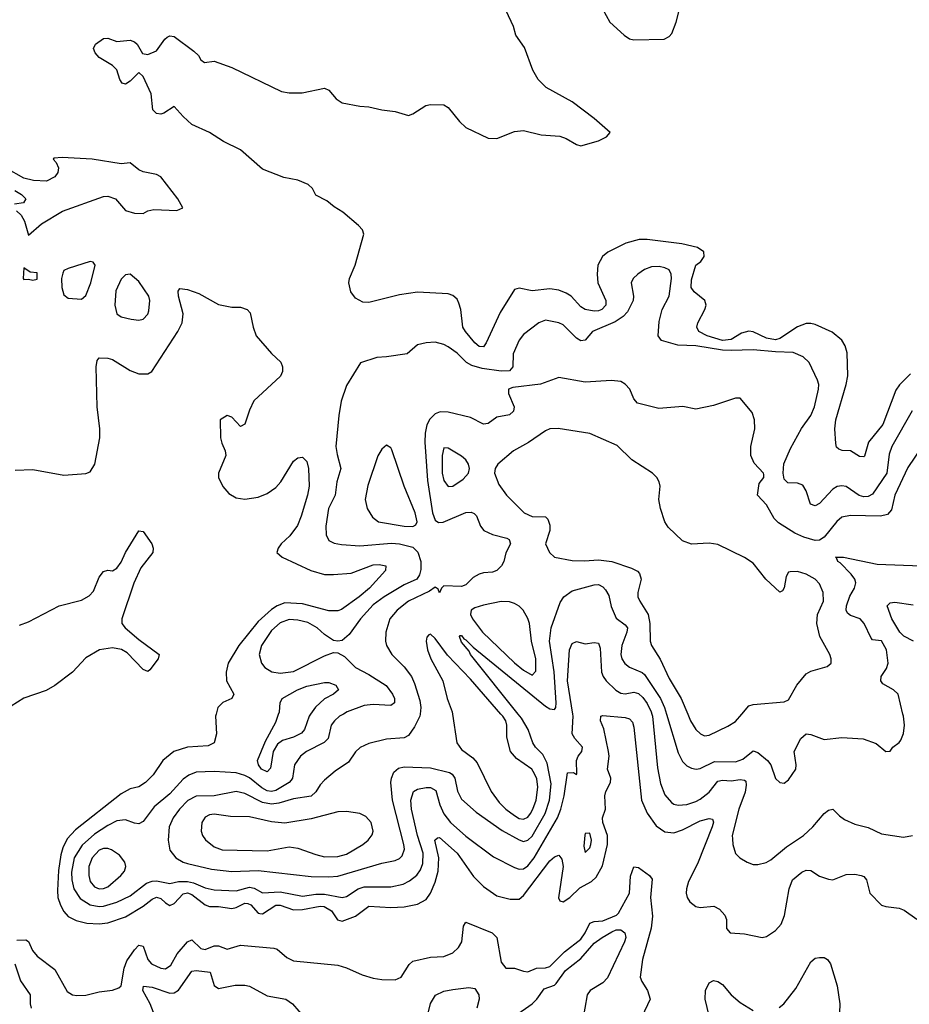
# Model space of a CAD drawing. Header units: inches. Extents: x 1384664 to 1536621, y 460766 to 646467.
# Tile 427 of 488: x 1475111 to 1479136, y 578687 to 583141. Entities that reach past the tile are written whole.
import ezdxf

# ---------------------------------------------------------------- set-up
doc = ezdxf.new("R2010")
doc.units = ezdxf.units.IN
doc.header["$MEASUREMENT"] = 0
doc.layers.add('B4577', color=7, linetype='Continuous')
doc.layers.add('B4578', color=7, linetype='Continuous')

msp = doc.modelspace()

# ---------------------------------------------------------------- linework, layer by layer
at = {"layer": 'B4577', "color": 5}
for points, elevation in [([(1475999.1, 580000), (1475996.5, 579990), (1476000.9, 579910), (1475990.4, 579870), (1475963.1, 579856.9), (1475870, 579850.7), (1475807.9, 579830), (1475759.2, 579790), (1475715.2, 579724.8), (1475680.2, 579690), (1475650, 579670.7), (1475610, 579662.2), (1475570, 579639), (1475363.2, 579476.8), (1475325, 579435), (1475305.3, 579394.7), (1475297.1, 579363), (1475287, 579293), (1475281.2, 579201.2), (1475283.8, 579170), (1475294.9, 579134.9), (1475310, 579106.8), (1475330, 579084.8), (1475366.8, 579066.9), (1475414.7, 579054.7), (1475470, 579050.5), (1475510, 579055.5), (1475590, 579082.6), (1475670, 579130.8), (1475710, 579163.3), (1475730, 579172), (1475750, 579166.3), (1475770, 579145.4), (1475790, 579134.6), (1475810, 579143.8), (1475850, 579186.1), (1475870, 579190.6), (1475890, 579183.6), (1475950, 579136.6), (1475970, 579129.2), (1476010, 579129), (1476070, 579120.3), (1476090, 579124.8), (1476130, 579144.6), (1476143.3, 579143.3), (1476156.6, 579136.6), (1476190, 579098.7), (1476197.7, 579097.7), (1476210, 579096.8), (1476270, 579135.1), (1476290, 579136.3), (1476350, 579114.1), (1476390, 579116), (1476470, 579131.4), (1476489, 579129), (1476521, 579110), (1476548.8, 579068.8), (1476570, 579063.6), (1476630, 579085.4), (1476690, 579131.1), (1476790, 579124.5), (1476850, 579127.6), (1476910, 579140.4), (1476950, 579161.4), (1476970.3, 579189.7), (1476990, 579239.6), (1477003.5, 579290), (1477007.9, 579350), (1476989.9, 579430.1), (1477000.5, 579439.5), (1477010, 579441.2), (1477090.1, 579370), (1477164.7, 579264.7), (1477210, 579220.2), (1477270, 579177.8), (1477330, 579162), (1477370, 579162.2), (1477390, 579178.6), (1477510, 579336.3), (1477530, 579354), (1477550, 579361.1), (1477564.3, 579344.3), (1477570.1, 579310.1), (1477548.9, 579168.9), (1477554.7, 579154.7), (1477570, 579150.2), (1477599.6, 579170), (1477645.3, 579214.7), (1477697.5, 579242.5), (1477718.5, 579261.5), (1477747.2, 579312.8), (1477770.2, 579409.8), (1477770.7, 579450.7), (1477749.6, 579510), (1477747.9, 579530), (1477761.5, 579570), (1477758.5, 579630), (1477763.4, 579650), (1477784.3, 579690), (1477784.9, 579710), (1477770.5, 579750), (1477777.3, 579810), (1477774.6, 579830), (1477753.2, 579933.2), (1477739.1, 579970), (1477740.9, 579990), (1477750, 579993.6), (1477850, 579984.2), (1477870, 579978.4), (1477883, 579963), (1477890, 579941), (1477924.2, 579610), (1477950, 579552), (1477990, 579494), (1478030, 579466.9), (1478070, 579463.4), (1478110, 579476.1), (1478190, 579516.9), (1478230, 579527.9), (1478244.8, 579524.8), (1478250.6, 579510.6), (1478243.8, 579490), (1478177.2, 579322.8), (1478136.7, 579243.3), (1478127.3, 579210), (1478126.7, 579190), (1478131.5, 579170), (1478143.5, 579150), (1478170, 579129.4), (1478190, 579124.3), (1478250.9, 579130.9), (1478277.9, 579117.9), (1478302, 579090), (1478308.4, 579070), (1478309.4, 579030), (1478326, 579010), (1478390, 579005.3), (1478470, 578988.8), (1478490, 578993.8), (1478530, 579020.7), (1478555.8, 579050), (1478571.9, 579088.1), (1478592.4, 579210), (1478606.8, 579250), (1478650, 579284.6), (1478670, 579293.4), (1478690, 579292.2), (1478730, 579267.2), (1478770, 579252.7), (1478790, 579250.4), (1478850, 579274), (1478890, 579276.5), (1478918.8, 579270), (1478930, 579264.9), (1478942.6, 579250), (1478956.9, 579190), (1479010, 579135.8), (1479030, 579128.9), (1479090, 579122), (1479113, 579113), (1479170, 579072.9)], 720), ([(1476575.6, 580000), (1476558, 579990), (1476535, 579970), (1476520.6, 579950), (1476507.2, 579890), (1476488, 579872), (1476409, 579831), (1476381.1, 579810), (1476354, 579770), (1476345.4, 579710), (1476339.2, 579700.8), (1476329.4, 579690), (1476270, 579654.4), (1476250, 579649.9), (1476230, 579653), (1476205.8, 579665.8), (1476150, 579711.1), (1476130, 579722.2), (1476090, 579734.3), (1475990, 579740.7), (1475910, 579737.8), (1475876.2, 579723.8), (1475850, 579705.2), (1475790, 579638.7), (1475719.7, 579580.3), (1475670, 579513.5), (1475650, 579503.2), (1475630, 579505.8), (1475590, 579521), (1475550, 579516.7), (1475510, 579496.4), (1475450, 579456.5), (1475392.9, 579407.1), (1475357.1, 579350), (1475345, 579285), (1475346.6, 579250), (1475356.2, 579210), (1475385.2, 579165.2), (1475430, 579137.8), (1475470, 579130.1), (1475490, 579131.2), (1475550, 579149.7), (1475610, 579177.9), (1475685.2, 579234.8), (1475710, 579244.8), (1475730, 579245.2), (1475790, 579233.8), (1475830, 579242.1), (1475870, 579242.3), (1475897.3, 579237.3), (1475950, 579214.7), (1475990, 579205.2), (1476090, 579200.7), (1476150, 579217.7), (1476172.4, 579212.4), (1476210, 579190.6), (1476290, 579195.7), (1476390, 579176), (1476450, 579185.2), (1476490, 579185.9), (1476570, 579170.6), (1476590, 579175.4), (1476642.6, 579210), (1476670, 579218.9), (1476790, 579218.2), (1476845.4, 579230), (1476874.8, 579245.2), (1476908.1, 579271.9), (1476924.6, 579295.4), (1476935.4, 579324.6), (1476936.7, 579370), (1476911.2, 579450), (1476883.8, 579570), (1476880.8, 579610), (1476892.8, 579650), (1476910, 579660.8), (1476950, 579668.1), (1476970, 579667.4), (1476993.8, 579653.8), (1477012.1, 579590), (1477030, 579549.4), (1477059.8, 579510), (1477130, 579448.2), (1477254.1, 579354.1), (1477350, 579305.9), (1477370, 579298.1), (1477390, 579299.2), (1477410, 579313.4), (1477439, 579350), (1477544.3, 579530), (1477559.9, 579570), (1477574.8, 579630), (1477590, 579733.4), (1477615.9, 579735.9), (1477630, 579727.3), (1477631.6, 579730), (1477630.6, 579790), (1477638.4, 579810), (1477654.5, 579830), (1477658, 579850), (1477622.3, 579890), (1477610.5, 579910), (1477615.5, 579990), (1477613.8, 580000)], 740), ([(1476922.2, 580000), (1476921.3, 579990), (1476897.2, 579942.8), (1476870, 579903.5), (1476850, 579891.7), (1476770, 579886.6), (1476690, 579867.1), (1476650.8, 579849.2), (1476630.8, 579829.2), (1476598, 579782), (1476537.9, 579742.1), (1476490, 579700.4), (1476470, 579679.1), (1476451.4, 579648.6), (1476430, 579629.3), (1476350, 579616.8), (1476283.4, 579596.6), (1476250, 579592), (1476210, 579600.3), (1476130, 579640.6), (1476090, 579649.9), (1475990, 579629.9), (1475910, 579628.5), (1475871.3, 579608.7), (1475834, 579570), (1475805, 579530), (1475787.5, 579490), (1475782.2, 579430), (1475790, 579383.8), (1475817, 579350), (1475850, 579330.2), (1475870, 579323.7), (1475978.1, 579298.1), (1476070, 579287.2), (1476190, 579292.4), (1476430, 579265.6), (1476510, 579263), (1476550, 579266.8), (1476750, 579325.7), (1476810, 579337.3), (1476830, 579347.1), (1476840.7, 579359.3), (1476851.2, 579388.8), (1476849.4, 579410), (1476798.1, 579610), (1476790.4, 579690), (1476792.9, 579710), (1476803.5, 579736.5), (1476825.3, 579754.7), (1476850, 579761.9), (1476970, 579756.8), (1477055, 579735), (1477067.5, 579727.5), (1477079, 579710), (1477091.7, 579651.7), (1477110, 579615.6), (1477175.6, 579555.6), (1477293.2, 579473.2), (1477370, 579431.2), (1477390, 579424.2), (1477410, 579429), (1477430, 579447.9), (1477488, 579550), (1477508.7, 579610), (1477515.2, 579684.8), (1477497.5, 579777.5), (1477477.4, 579817.4), (1477445, 579850), (1477432.6, 579870), (1477412.1, 579930), (1477381.6, 579981.6), (1477366.8, 580000)], 760), ([(1476427.1, 580000), (1476420.1, 579990), (1476399.8, 579930), (1476386, 579914), (1476350, 579894.7), (1476299.6, 579880.3), (1476276.7, 579863.3), (1476257.4, 579830), (1476244.9, 579755.1), (1476230, 579738.6), (1476205.2, 579750), (1476190.6, 579770), (1476187.2, 579790), (1476222.9, 579877.1), (1476270, 579963.1), (1476282.3, 580000)], 720), ([(1477068.8, 580000), (1477088.9, 579870), (1477110, 579840.3), (1477161.4, 579801.4), (1477180, 579780), (1477243.6, 579650), (1477279.7, 579599.7), (1477310.1, 579570), (1477350, 579540.4), (1477370, 579528.2), (1477390, 579524.1), (1477410, 579534.2), (1477421.4, 579550), (1477433.3, 579570), (1477447, 579610), (1477455.2, 579670), (1477450, 579707.6), (1477440.8, 579730), (1477427.9, 579750), (1477359.1, 579799.1), (1477331.4, 579830), (1477315.5, 579895.5), (1477315.4, 579950), (1477309.9, 579970), (1477297, 579990), (1477288.3, 580000)], 780), ([(1477971, 580000), (1477973.3, 579990), (1477996.8, 579756.8), (1478010, 579685.5), (1478030, 579634.6), (1478059.8, 579599.8), (1478070, 579592.2), (1478090, 579587.2), (1478130, 579591.4), (1478170, 579604.2), (1478190, 579614.5), (1478230, 579647.2), (1478270, 579695.9), (1478290, 579700.6), (1478330, 579697.4), (1478370, 579703.4), (1478390, 579701.1), (1478395.7, 579695.7), (1478398.2, 579678.2), (1478393.5, 579646.5), (1478364.5, 579570), (1478335.2, 579450), (1478335.3, 579435.3), (1478336.9, 579410), (1478349.3, 579369.3), (1478369.3, 579349.3), (1478402, 579330), (1478430, 579320.2), (1478450, 579319.1), (1478488.9, 579328.9), (1478510, 579340.7), (1478580.8, 579399.2), (1478657.2, 579450), (1478699.7, 579490), (1478750, 579550.4), (1478770, 579564.9), (1478790, 579570.3), (1478819.4, 579539.4), (1478842.6, 579522.6), (1478890, 579502.3), (1478950, 579486.5), (1479010, 579457.6), (1479110, 579443), (1479150, 579450.4)], 740), ([(1478037.6, 580000), (1478090, 579825.3), (1478110, 579785.5), (1478130, 579765.4), (1478150, 579754.7), (1478171.1, 579751.1), (1478190, 579753.2), (1478254.7, 579785.3), (1478350, 579783.3), (1478383.4, 579796.6), (1478430, 579832.9), (1478450, 579826.5), (1478493.7, 579790), (1478508.8, 579770), (1478530, 579708), (1478550, 579690.5), (1478570, 579688), (1478590, 579703), (1478622.9, 579750), (1478624.7, 579770), (1478615.3, 579830), (1478644.5, 579890), (1478670, 579910.7), (1478690, 579908.1), (1478750, 579885.4), (1478830, 579894.3), (1478927.5, 579887.5), (1478986.4, 579866.4), (1479030, 579831.3), (1479050, 579832), (1479062, 579850), (1479090, 579870.6), (1479097.8, 579882.2), (1479110, 579911.3), (1479113.5, 579950), (1479109.7, 579990), (1479107.3, 580000)], 760), ([(1478133.5, 580000), (1478146.3, 579970), (1478170, 579930.2), (1478190.5, 579910), (1478210, 579902.2), (1478230, 579904.2), (1478315.3, 579944.7), (1478350, 579966.5), (1478378.7, 580000)], 780), ([(1475097.6, 578977.6), (1475138.4, 578978.4), (1475150.6, 578970.6), (1475169.3, 578930), (1475190, 578905.5), (1475270, 578844.9), (1475325.5, 578745.5), (1475350, 578730.3), (1475370, 578726.3), (1475410, 578729.2), (1475470, 578743.8), (1475530, 578751), (1475559.1, 578760.9), (1475570, 578770.4), (1475583.9, 578850), (1475596.2, 578883.8), (1475630, 578933.9), (1475650, 578954), (1475670, 578950.2), (1475690.1, 578890.1), (1475706.7, 578870), (1475749.8, 578850.2), (1475770, 578847.5), (1475795.2, 578864.8), (1475824, 578916), (1475870, 578969.4), (1475890, 578979.4), (1475930, 578940.1), (1475950, 578935.1), (1475990, 578951.9), (1476010, 578952.2), (1476050, 578936.4), (1476110, 578954.7), (1476260.8, 578940.8), (1476275.9, 578935.9), (1476319, 578899), (1476350, 578883.2), (1476550, 578864.8), (1476590, 578852.4), (1476660.3, 578820.3), (1476710, 578805), (1476750, 578799), (1476810, 578798.2), (1476836.9, 578810), (1476872.9, 578867.1), (1476890, 578881.8), (1476970, 578900.2), (1477030, 578903.7), (1477070, 578919.8), (1477095.5, 578944.5), (1477111.1, 578970), (1477119.2, 579040.8), (1477130, 579058), (1477248.2, 579010), (1477269.4, 578990), (1477290, 578877.1), (1477310, 578850.2), (1477350.2, 578850.2), (1477390, 578836.5), (1477410, 578834.4), (1477449.9, 578850.1), (1477490, 578851.8), (1477510, 578857.8), (1477575.6, 578924.4), (1477650, 578981.8), (1477669.9, 579010), (1477690, 579054.3), (1477710, 579061.4), (1477750, 579064.8), (1477810.8, 579090), (1477820.8, 579099.2), (1477869.6, 579190), (1477874, 579266), (1477890, 579308.8), (1477910, 579306), (1477960.9, 579270), (1477972.8, 579252.8), (1477965.2, 579170), (1477973.6, 579086.4), (1477968, 579032), (1477929.3, 578890), (1477918.6, 578810), (1477925, 578790), (1477951.9, 578750), (1477963.5, 578710), (1477925.5, 578630)], 680), ([(1477350, 578633.4), (1477429.3, 578690), (1477451.3, 578710), (1477483.4, 578756.6), (1477530, 578774.1), (1477538.4, 578781.6), (1477580.4, 578839.6), (1477650, 578894.2), (1477710, 578963.1), (1477745.6, 578990), (1477790, 579015.3), (1477810, 579023.9), (1477830, 579023.8), (1477849.4, 579010), (1477852.8, 578990), (1477847.6, 578970), (1477770, 578807.5), (1477750, 578783.6), (1477691.8, 578750), (1477678, 578730), (1477657.8, 578610)], 660), ([(1475088.2, 578870), (1475114, 578794), (1475157.8, 578730), (1475157.8, 578690), (1475163.2, 578670)], 660), ([(1478546.7, 578673.3), (1478568.9, 578690), (1478621.9, 578758.1), (1478690, 578879.5), (1478710, 578895.2), (1478730, 578899.4), (1478750, 578898.1), (1478765.4, 578890), (1478780.1, 578870), (1478809.6, 578770), (1478822, 578690), (1478816.6, 578570)], 680), ([(1475716.4, 578650), (1475701.5, 578690), (1475668.1, 578750), (1475671.3, 578768.7), (1475710, 578764.2), (1475790, 578737.3), (1475810, 578739.5), (1475830, 578751.7), (1475890, 578836.5), (1475910, 578839.4), (1475972.4, 578832.4), (1475990, 578772.4), (1476010, 578758.5), (1476086.3, 578773.7), (1476130, 578774.4), (1476150, 578769), (1476230, 578725), (1476314.9, 578710), (1476344.9, 578690), (1476402.6, 578622.6)], 660), ([(1478254.2, 578534.2), (1478212.2, 578710), (1478213.6, 578750), (1478230, 578784.2), (1478250, 578794.7), (1478270, 578790.2), (1478290, 578777.2), (1478329.4, 578730), (1478370, 578694.7), (1478430, 578658.5)], 680), ([(1476950, 578610.5), (1476969.4, 578690.6), (1476992, 578728), (1477030, 578746.5), (1477070, 578753.8), (1477142.8, 578762.8), (1477170, 578758.4), (1477188.9, 578730), (1477190.1, 578710), (1477179, 578670)], 660)]:
    msp.add_lwpolyline(points, dxfattribs=dict(at, elevation=elevation))
for points, elevation in [([(1476590, 579559.5), (1476550, 579558.3), (1476430, 579526), (1476310, 579507.1), (1476250, 579512.1), (1476150, 579534.7), (1476064, 579536), (1475990, 579546.4), (1475970, 579544.6), (1475950, 579533.9), (1475935, 579510), (1475931.3, 579470), (1475937.9, 579450), (1475951.2, 579431.2), (1475990, 579399.1), (1476026.3, 579386.3), (1476230, 579381.7), (1476330, 579399.3), (1476370, 579394), (1476450, 579364.2), (1476490, 579354.4), (1476550, 579356.4), (1476590, 579366.4), (1476663.5, 579410), (1476687.7, 579430), (1476706, 579454), (1476710.7, 579470), (1476701.4, 579510), (1476676.9, 579536.9), (1476650, 579549.8)], 780), ([(1477690, 579461.3), (1477670, 579459.6), (1477668, 579452), (1477662.6, 579402.6), (1477670, 579374.4), (1477690, 579395.3), (1477694.9, 579410), (1477697.5, 579430)], 740), ([(1475490, 579392.3), (1475470, 579383.7), (1475438.7, 579350), (1475424.2, 579310), (1475423.3, 579270), (1475430, 579242.8), (1475450, 579218.6), (1475470, 579210.1), (1475490, 579210.6), (1475510, 579218.2), (1475569, 579270), (1475585.5, 579290), (1475590.7, 579310), (1475586, 579330), (1475561.8, 579361.8), (1475526.2, 579386.2), (1475510, 579392.2)], 760)]:
    msp.add_lwpolyline(points, close=True, dxfattribs=dict(at, elevation=elevation))
at = {"layer": 'B4578', "color": 5}
for points, elevation in [([(1479141.5, 581538.5), (1479091.6, 581488.4), (1479074.9, 581465.1), (1479015.5, 581310), (1478951.1, 581230), (1478932.9, 581167.1), (1478930, 581163.5), (1478910, 581164.8), (1478870, 581189.8), (1478831.9, 581191.9), (1478817.6, 581197.6), (1478807.2, 581207.2), (1478803.1, 581223.1), (1478799.2, 581290), (1478803.6, 581330), (1478851, 581490), (1478858.3, 581530), (1478854.3, 581634.3), (1478845.7, 581665.7), (1478830.5, 581690.5), (1478787.1, 581727.1), (1478710, 581761.7), (1478690, 581766.5), (1478670, 581766.1), (1478630, 581751.8), (1478550, 581698.6), (1478530, 581693.2), (1478490, 581700.1), (1478430, 581729.4), (1478410, 581732.1), (1478376.6, 581723.4), (1478330, 581693.8), (1478290, 581689.7), (1478221.1, 581710), (1478183.5, 581730), (1478175.1, 581750), (1478178.7, 581770), (1478210.7, 581830), (1478216.5, 581850), (1478210.6, 581870.6), (1478163.1, 581910), (1478148.9, 581930), (1478150, 581964.7), (1478169.8, 582030), (1478192.8, 582047.2), (1478208.4, 582070), (1478206.4, 582090), (1478177.7, 582110), (1478106.7, 582126.7), (1477950, 582146.1), (1477913.2, 582146.8), (1477853.1, 582130), (1477771.5, 582088.5), (1477747.7, 582070), (1477726.6, 582030), (1477723.1, 581990), (1477727.4, 581950), (1477763.2, 581870), (1477762.7, 581850), (1477744.2, 581830), (1477730, 581823.8), (1477710, 581822), (1477669.9, 581829.9), (1477650, 581842), (1477606.5, 581890), (1477584, 581904), (1477550, 581916.7), (1477510, 581923.6), (1477430, 581914), (1477370, 581926), (1477350, 581919.7), (1477284.2, 581815.8), (1477221.7, 581678.3), (1477210, 581661.3), (1477190, 581662.8), (1477170, 581678.9), (1477127.6, 581730), (1477116.5, 581750), (1477106.3, 581830), (1477098, 581858), (1477090, 581876.3), (1477070, 581893.7), (1477050, 581901), (1476910, 581907.6), (1476830, 581896.8), (1476690, 581861.5), (1476663.5, 581863.5), (1476630, 581880.7), (1476609.7, 581909.7), (1476600.5, 581950), (1476603.5, 581970), (1476628.3, 582030), (1476667.6, 582170), (1476661.3, 582190), (1476644.2, 582210), (1476573.6, 582270), (1476533.8, 582293.8), (1476500.9, 582320.9), (1476450, 582347.4), (1476436.4, 582376.4), (1476415.8, 582395.8), (1476370, 582414.4), (1476306.1, 582426.1), (1476210, 582464.5), (1476110, 582551.8), (1476032.3, 582590), (1475970, 582629.7), (1475890, 582667.1), (1475850, 582702.6), (1475810, 582747.8), (1475762.9, 582717.2), (1475750, 582712.8), (1475730, 582716.3), (1475713.4, 582733.4), (1475705.9, 582805.9), (1475670, 582883.7), (1475650, 582902), (1475610, 582862.4), (1475590, 582849.6), (1475574, 582854), (1475564.2, 582870), (1475550, 582913.2), (1475530, 582932.7), (1475469.8, 582969.8), (1475452, 582990), (1475444.5, 583010), (1475453.2, 583030), (1475490, 583054.8), (1475510, 583056.3), (1475550, 583042), (1475610, 583047.3), (1475630, 583040.5), (1475642, 583030), (1475667.1, 582987.1), (1475690, 582983.1), (1475730, 583000.4), (1475766.9, 583053.1), (1475778.2, 583061.8), (1475790, 583067.9), (1475810, 583065), (1475898.8, 582998.8), (1475919.1, 582979.1), (1475930, 582959.1), (1475947.5, 582947.5), (1475990, 582952.4), (1476070, 582924.4), (1476295.8, 582815.8), (1476330, 582810.3), (1476389.6, 582810.4), (1476490, 582830.3), (1476510, 582822.4), (1476542.8, 582782.8), (1476570, 582764.9), (1476650, 582748.9), (1476690, 582747), (1476750, 582732.2), (1476810, 582726), (1476870, 582707.3), (1476890, 582714.8), (1476948.2, 582751.8), (1476970, 582757.6), (1477030, 582755.8), (1477050, 582743), (1477100.4, 582680.4), (1477130, 582653.7), (1477230, 582604.9), (1477270, 582603.7), (1477350, 582634.4), (1477390, 582639.3), (1477470, 582619.1), (1477554.4, 582614.4), (1477583.1, 582603.1), (1477630, 582575.5), (1477650, 582570.5), (1477730, 582592.4), (1477765.2, 582610), (1477782, 582630), (1477710, 582693.6), (1477610, 582769.6), (1477493.5, 582833.5), (1477457.4, 582870), (1477432.6, 582912.6), (1477395.5, 583015.5), (1477355.1, 583070), (1477344.4, 583110), (1477289.4, 583230.6)], 720), ([(1477747.4, 583190), (1477781.6, 583130), (1477846.4, 583070), (1477870, 583053.7), (1477890, 583049.1), (1478027.3, 583052.7), (1478050, 583064), (1478061.2, 583078.8), (1478081.6, 583130), (1478106.3, 583230)], 720), ([(1475095.9, 582275.9), (1475116.8, 582256.8), (1475132.6, 582230), (1475150, 582166), (1475210, 582217.3), (1475305.1, 582274.9), (1475490, 582340.5), (1475510, 582342), (1475544.7, 582330), (1475590, 582278), (1475630, 582266), (1475670, 582264.7), (1475690, 582276), (1475718, 582282), (1475822, 582278), (1475849, 582290), (1475827, 582330), (1475749.7, 582429.7), (1475730, 582440.7), (1475670, 582452.8), (1475650, 582461.1), (1475610, 582493.6), (1475570, 582488.4), (1475438, 582510), (1475302.6, 582517.4), (1475265.4, 582514.6), (1475262, 582510), (1475275.3, 582495.3), (1475286, 582470), (1475282.8, 582450), (1475270, 582429.3), (1475232, 582410), (1475173.8, 582413.8), (1475130, 582424.5), (1475050, 582469.5)], 740), ([(1475088.4, 582368.4), (1475119.1, 582350), (1475139.1, 582330), (1475128, 582312), (1475086.8, 582306.8)], 740), ([(1479149, 581371), (1479056.2, 581210), (1479045.2, 581174.8), (1479033.8, 581090), (1478970, 580994.3), (1478950, 580984.3), (1478930, 580982.9), (1478908.8, 580988.8), (1478850, 581028.6), (1478830, 581032.6), (1478810, 581029.9), (1478790, 581017), (1478730, 580951.9), (1478710, 580941.5), (1478689.2, 580949.2), (1478669, 581010), (1478654.9, 581034.9), (1478630, 581044.5), (1478586.2, 581046.2), (1478570, 581062), (1478565.8, 581090), (1478568.4, 581131.6), (1478598.5, 581201.5), (1478648.2, 581291.8), (1478689.9, 581350), (1478707.1, 581390), (1478725.7, 581470), (1478726, 581490), (1478720.9, 581510), (1478682.1, 581590), (1478655.7, 581615.7), (1478610, 581635.6), (1478530, 581637.8), (1478430, 581647.5), (1478330, 581643.6), (1478290, 581646.4), (1478170, 581664.9), (1478088.6, 581668.6), (1478015.1, 581690), (1477999.1, 581710), (1478004.4, 581775.6), (1478018.4, 581830), (1478050, 581890.4), (1478060.5, 581970), (1478058.9, 581990), (1478050, 582009.6), (1478030, 582018.7), (1478004.2, 582024.2), (1477970, 582022.5), (1477937.6, 582010), (1477907, 581990), (1477887, 581970), (1477878, 581950), (1477888.6, 581890), (1477887.2, 581870), (1477861.1, 581818.9), (1477841.7, 581798.3), (1477805.7, 581774.3), (1477703.2, 581730), (1477670, 581690.9), (1477650, 581687.9), (1477630, 581699.4), (1477570, 581760.3), (1477550, 581769.8), (1477490, 581781), (1477459.6, 581770), (1477390, 581716.4), (1477370, 581691.2), (1477344.3, 581630), (1477341.5, 581570), (1477327.4, 581552.6), (1477289.4, 581550.6), (1477203.4, 581563.4), (1477156.5, 581576.5), (1477132.4, 581590), (1477090, 581632.1), (1477050, 581661), (1477030, 581671.5), (1476990, 581681.6), (1476950, 581679.3), (1476910.7, 581670), (1476864.7, 581630), (1476770, 581615.1), (1476726.9, 581613.1), (1476652.1, 581587.9), (1476590, 581486), (1476565.1, 581414.9), (1476554.2, 581350), (1476541.7, 581210), (1476546.7, 581173.3), (1476564.4, 581110), (1476545.6, 581050), (1476538.9, 580990), (1476508.7, 580930), (1476496.5, 580850), (1476497.3, 580810), (1476510, 580785.3), (1476533.1, 580773.1), (1476566.2, 580766.2), (1476650, 580761.3), (1476793.3, 580773.2), (1476830, 580769.7), (1476890, 580754.5), (1476911.5, 580731.5), (1476926, 580690), (1476926.1, 580653.9), (1476920.2, 580630), (1476907.1, 580610), (1476850, 580584.2), (1476759.8, 580530), (1476710, 580493.5), (1476652.1, 580430), (1476600.8, 580359.2), (1476570, 580333.3), (1476550, 580329.6), (1476530, 580332.3), (1476490, 580359.8), (1476456.5, 580390), (1476414.2, 580414.2), (1476370, 580425), (1476330, 580427), (1476290, 580412.8), (1476250, 580377.4), (1476204.5, 580310), (1476194.6, 580270), (1476204.7, 580230), (1476219.6, 580210), (1476251.2, 580191.2), (1476290, 580184.2), (1476350, 580191.7), (1476490, 580263.5), (1476530, 580278), (1476550, 580277), (1476580.5, 580260.5), (1476630.3, 580210), (1476690, 580178.8), (1476769.2, 580129.2), (1476797.5, 580090), (1476806, 580070), (1476807.4, 580050), (1476790, 580038.9), (1476710, 580043.2), (1476670, 580039.3), (1476593.1, 580010), (1476575.6, 580000)], 740), ([(1475090, 581103.6), (1475170, 581105.7), (1475310, 581080.2), (1475410, 581088.4), (1475430, 581094.9), (1475450.7, 581130.7), (1475472.9, 581250), (1475472.7, 581290), (1475460.9, 581390), (1475456.4, 581570), (1475461, 581599), (1475470, 581610.5), (1475510, 581610.4), (1475530, 581604.2), (1475610, 581554.2), (1475650, 581539), (1475690, 581538.3), (1475708.6, 581550), (1475825.6, 581730), (1475846.4, 581770), (1475849.9, 581810), (1475829.1, 581890), (1475827.5, 581912.5), (1475835.1, 581924.9), (1475870, 581920.2), (1475921.8, 581901.8), (1476010, 581852.2), (1476070, 581840.4), (1476110, 581840.3), (1476140.7, 581830), (1476154, 581814), (1476167.2, 581750), (1476181.1, 581710), (1476250, 581631.1), (1476291.9, 581591.9), (1476299.7, 581570), (1476299.3, 581550), (1476291.4, 581528.6), (1476170, 581416.5), (1476150, 581373.7), (1476130, 581311.5), (1476110, 581300.5), (1476070, 581343.1), (1476050, 581349.8), (1476017.4, 581330), (1476019.3, 581250), (1476024.7, 581224.7), (1476040.7, 581190), (1476042.8, 581170), (1476010.4, 581090), (1476010.3, 581070), (1476029.2, 581029.2), (1476057.3, 580997.3), (1476090, 580978.3), (1476130, 580972.6), (1476190, 580980.2), (1476230, 580997.5), (1476270, 581024.7), (1476292.8, 581050), (1476350, 581144), (1476370, 581159), (1476390, 581161.7), (1476410, 581143), (1476418, 581110), (1476420.1, 581030), (1476412.3, 580990), (1476385.1, 580894.9), (1476367.2, 580852.8), (1476333.4, 580806.6), (1476293.8, 580770), (1476279.6, 580750), (1476274.4, 580730), (1476299.1, 580710), (1476427.8, 580650), (1476490, 580631.8), (1476530, 580630.6), (1476610, 580637.6), (1476710, 580675.5), (1476736.9, 580676.9), (1476768, 580670), (1476766, 580650), (1476694, 580570), (1476646.3, 580530), (1476566.5, 580473.5), (1476550, 580467), (1476510, 580466.8), (1476390, 580498.7), (1476310, 580502.3), (1476275.7, 580490), (1476250, 580473.1), (1476190, 580417.9), (1476101.7, 580310), (1476054.8, 580230), (1476045.1, 580190), (1476046, 580150), (1476080.4, 580090), (1476070.2, 580069.8), (1476030, 580051.8), (1476006.8, 580030), (1475999.1, 580000)], 720), ([(1479190, 581204.2), (1479130, 581114.7), (1479071, 580990), (1479056.1, 580923.9), (1479037.8, 580902.2), (1479005, 580895), (1478870, 580897.4), (1478830.1, 580889.9), (1478808.7, 580871.3), (1478750, 580800.5), (1478730, 580786.6), (1478710, 580785.6), (1478659.4, 580799.4), (1478617.8, 580817.8), (1478544.8, 580864.8), (1478524.4, 580884.4), (1478490, 580947), (1478449.4, 580990), (1478456.5, 581043.5), (1478477.2, 581070), (1478477, 581083), (1478476.2, 581090), (1478434.4, 581134.4), (1478419.5, 581170), (1478418.4, 581210), (1478437.4, 581290), (1478435.8, 581330), (1478424.2, 581364.2), (1478370, 581428.7), (1478350, 581428.7), (1478250, 581395.6), (1478170, 581379.7), (1478111, 581391), (1478002, 581382), (1477906.6, 581406.6), (1477890, 581426), (1477871.5, 581470), (1477850, 581491.8), (1477830, 581504.2), (1477788.4, 581508.4), (1477670, 581501.7), (1477550, 581521.7), (1477467.2, 581492.8), (1477342.7, 581477.3), (1477322, 581470), (1477323, 581450), (1477348.7, 581390), (1477344.4, 581370), (1477326.6, 581353.4), (1477270, 581342.3), (1477230, 581314.8), (1477210, 581310.8), (1477150, 581340.7), (1477050, 581365.9), (1477012.9, 581367.1), (1476990, 581358.2), (1476966, 581334), (1476952.6, 581307.4), (1476944.9, 581270), (1476943.2, 581230), (1476955.8, 581055.8), (1476978.7, 580910), (1476990, 580876.4), (1477005.7, 580865.7), (1477027.6, 580867.6), (1477130, 580911.8), (1477153.4, 580913.4), (1477167.7, 580907.7), (1477177.1, 580897.1), (1477195.2, 580850), (1477210.6, 580830.6), (1477250, 580812), (1477315.3, 580795.3), (1477325.3, 580790), (1477331.3, 580770), (1477310.1, 580729.9), (1477300.9, 580690), (1477291.5, 580670), (1477270, 580648.6), (1477250, 580641.5), (1477210, 580639.3), (1477190, 580633.2), (1477163, 580617), (1477130, 580584.6), (1477110, 580576.7), (1477030, 580579.3), (1477018.8, 580570), (1477010, 580548.7), (1477004.1, 580564.1), (1476990, 580574), (1476964.6, 580555.4), (1476869.4, 580510), (1476818.9, 580470), (1476786.2, 580430), (1476767.6, 580370), (1476766.2, 580330), (1476770.2, 580310), (1476794.3, 580270), (1476850, 580214), (1476883, 580170), (1476897.7, 580137.7), (1476920.6, 580060.6), (1476925.2, 580030), (1476922.2, 580000)], 760), ([(1478378.7, 580000), (1478410, 580036.5), (1478430, 580043.5), (1478570, 580054.9), (1478590, 580063.8), (1478627.7, 580130), (1478670, 580182.6), (1478690, 580194), (1478764.2, 580215.8), (1478782.7, 580230), (1478782.9, 580250), (1478776.3, 580270), (1478731.2, 580351.2), (1478717.2, 580410), (1478720.3, 580450), (1478748, 580510), (1478745.7, 580550), (1478730, 580589.6), (1478709.7, 580610), (1478670, 580633.2), (1478630, 580644.2), (1478596.7, 580643.3), (1478590, 580641.4), (1478578.2, 580621.8), (1478569.3, 580570.7), (1478562.8, 580557.3), (1478550, 580550.9), (1478486.6, 580610), (1478430, 580683.1), (1478390, 580708.8), (1478270, 580766.3), (1478230, 580773.5), (1478150, 580768.8), (1478110, 580783.5), (1478044.8, 580844.8), (1478029.7, 580870), (1478009.8, 580929.8), (1478002.6, 580970), (1478008.5, 581030), (1478004.8, 581050), (1477993.3, 581070), (1477974.2, 581090), (1477881.1, 581150), (1477814, 581214), (1477690, 581269), (1477547.8, 581292.2), (1477510, 581290.5), (1477490, 581280.7), (1477412.5, 581227.6), (1477345.7, 581190), (1477274, 581130), (1477262.4, 581110), (1477259.5, 581090), (1477278.2, 581038.2), (1477313.7, 580990), (1477393.4, 580910), (1477430, 580894), (1477490, 580891.6), (1477500.8, 580880.8), (1477510, 580854), (1477510.1, 580829.9), (1477490.3, 580770), (1477508.7, 580730), (1477530.2, 580710.2), (1477610, 580695), (1477666.7, 580693.3), (1477730, 580698), (1477789.6, 580689.6), (1477879.4, 580659.4), (1477905.9, 580645.9), (1477915.6, 580635.6), (1477922.8, 580610), (1477907.3, 580550), (1477908.2, 580530), (1477916.2, 580510), (1477954.7, 580450), (1477961.7, 580410), (1477962.7, 580330), (1477969.4, 580310), (1478008.9, 580248.9), (1478050, 580160.7), (1478103.8, 580070), (1478133.5, 580000)], 780), ([(1475110, 580401.8), (1475150, 580417), (1475290, 580489.6), (1475390, 580515), (1475425.3, 580534.7), (1475444.4, 580555.6), (1475470, 580618.8), (1475490, 580644.9), (1475510, 580650.6), (1475530, 580647.3), (1475550, 580659.1), (1475570, 580686.4), (1475589.8, 580730.2), (1475650, 580828), (1475670, 580826), (1475708, 580770), (1475714.9, 580750), (1475712.7, 580730), (1475658.2, 580661.8), (1475627.9, 580592.1), (1475572.3, 580430), (1475573.4, 580410), (1475588.4, 580390), (1475650, 580337.2), (1475741.6, 580270), (1475736.9, 580250), (1475699.6, 580200.4), (1475690, 580191.8), (1475670, 580201.7), (1475597.6, 580277.6), (1475571.9, 580291.9), (1475530, 580299.7), (1475471.8, 580290), (1475410, 580255), (1475350.1, 580189.9), (1475270, 580128.7), (1475230, 580107.1), (1475130, 580072.2), (1475043.2, 580016.8)], 680), ([(1479107.3, 580000), (1479085.6, 580090), (1479063.7, 580110), (1479016.6, 580136.6), (1479006.6, 580150), (1479008.5, 580170), (1479033.5, 580206.5), (1479040.5, 580230), (1479032.5, 580290), (1479010, 580330.7), (1478970, 580336.3), (1478962.7, 580342.7), (1478931.3, 580410), (1478913.3, 580430), (1478870, 580446.1), (1478857, 580457), (1478850.5, 580470), (1478851.5, 580490), (1478867.1, 580532.9), (1478888.2, 580570), (1478893.6, 580593.6), (1478888.8, 580610), (1478873.4, 580633.4), (1478823.6, 580683.6), (1478812.3, 580690), (1478807.2, 580707.2), (1478802, 580710), (1478838, 580710), (1478990, 580678.3), (1479190, 580669.7)], 760), ([(1477366.8, 580000), (1477149.8, 580270), (1477144, 580284), (1477110, 580324.5), (1477101.2, 580350), (1477104.1, 580355.9), (1477110, 580355.5), (1477120.3, 580340.3), (1477130, 580336.4), (1477162, 580302), (1477490, 580036), (1477510, 580023.4), (1477530, 580021), (1477536.5, 580030), (1477538.8, 580050), (1477528.4, 580191.6), (1477508.5, 580330), (1477515.4, 580390), (1477555.9, 580504.1), (1477572.1, 580530), (1477610, 580556.6), (1477710, 580584.8), (1477730, 580585.5), (1477750, 580574.7), (1477761.4, 580561.4), (1477775.7, 580535.7), (1477787, 580487), (1477810, 580433.7), (1477850, 580403.8), (1477861.5, 580390), (1477858.2, 580370), (1477835.2, 580310), (1477830.6, 580270), (1477835, 580250), (1477848.7, 580228.7), (1477870, 580211.4), (1477927.9, 580187.9), (1477938.2, 580178.2), (1478009.6, 580069.6), (1478028.6, 580030), (1478037.6, 580000)], 760), ([(1479154.6, 580330), (1479111.9, 580351.9), (1479093.2, 580370), (1479056.8, 580430), (1479036.4, 580490), (1479050, 580503.6), (1479070, 580505.9), (1479154.1, 580494.1)], 740), ([(1477288.3, 580000), (1477150, 580157.7), (1477046.1, 580266.1), (1476990, 580341.4), (1476970, 580361.1), (1476962.2, 580357.8), (1476952.9, 580347.1), (1476950.3, 580330), (1476956.6, 580290), (1476971, 580250), (1477024.6, 580150), (1477045.5, 580070), (1477067.2, 580010), (1477068.8, 580000)], 780), ([(1477613.8, 580000), (1477588.7, 580150), (1477598.2, 580290), (1477610, 580319.5), (1477630, 580328.7), (1477670, 580318), (1477710, 580323.7), (1477730, 580320.5), (1477737.4, 580297.4), (1477743.3, 580190), (1477750.1, 580170), (1477764.2, 580150), (1477808.4, 580108.4), (1477830, 580095), (1477850, 580090.8), (1477890, 580098.8), (1477910, 580092.6), (1477930, 580075.1), (1477950, 580047.6), (1477968.7, 580010), (1477971, 580000)], 740), ([(1476282.3, 580000), (1476285.6, 580010), (1476289.8, 580050), (1476298.8, 580070), (1476367.1, 580110), (1476410, 580125.6), (1476490, 580142.3), (1476510, 580142.4), (1476540.8, 580130), (1476554, 580110), (1476530.3, 580090), (1476490, 580068.8), (1476448.9, 580031.1), (1476427.1, 580000)], 720)]:
    msp.add_lwpolyline(points, dxfattribs=dict(at, elevation=elevation))
for points, elevation in [([(1475430, 582047), (1475330, 582014.5), (1475310, 582006.6), (1475305.4, 581994.6), (1475300.7, 581970), (1475301.1, 581930), (1475310, 581896.3), (1475330, 581880.5), (1475390, 581877), (1475410, 581893.7), (1475432.5, 581950), (1475452.1, 582030), (1475443.7, 582043.7)], 740), ([(1475130, 582018), (1475126, 581970), (1475130, 581965.5), (1475150, 581967.3), (1475170, 581962.8), (1475190, 581966.8), (1475190, 581995.3), (1475158, 581998)], 740), ([(1475610, 581989.6), (1475590, 581986.9), (1475570, 581967.3), (1475545.8, 581914.2), (1475541.1, 581850), (1475550, 581810.4), (1475570, 581796.5), (1475614.7, 581785.3), (1475650, 581782), (1475670, 581786.7), (1475690, 581808), (1475695.8, 581824.2), (1475700.3, 581870), (1475695, 581890), (1475650, 581956.9)], 740), ([(1476770, 581216.2), (1476750, 581198.7), (1476731.8, 581168.2), (1476685.6, 581034.4), (1476674.5, 580970), (1476682.9, 580930), (1476707.1, 580890), (1476734.4, 580870), (1476850.8, 580850), (1476890, 580848.3), (1476903.8, 580856.2), (1476908.9, 580870), (1476899.5, 580910), (1476850, 581031.3), (1476794.5, 581194.5), (1476790, 581203.6)], 760), ([(1477030, 581203.7), (1477022, 581170), (1477022.5, 581090), (1477030, 581057), (1477050, 581028.9), (1477070, 581031.4), (1477117.5, 581062.5), (1477141.3, 581090), (1477146.6, 581110), (1477142, 581130), (1477130, 581149.5), (1477110, 581166.6), (1477050, 581202.9)], 780), ([(1477290, 580508.8), (1477210, 580493.2), (1477170, 580481.1), (1477154, 580470), (1477150.9, 580450), (1477159.1, 580430), (1477204.7, 580370), (1477350, 580230.9), (1477390, 580199.2), (1477430, 580176.5), (1477446.8, 580193.2), (1477445.6, 580250), (1477427.1, 580330), (1477417, 580410), (1477410, 580431.8), (1477388.2, 580470), (1477370, 580488.2), (1477350, 580499.7), (1477327.5, 580507.5)], 780)]:
    msp.add_lwpolyline(points, close=True, dxfattribs=dict(at, elevation=elevation))

doc.saveas('drawing.dxf')
